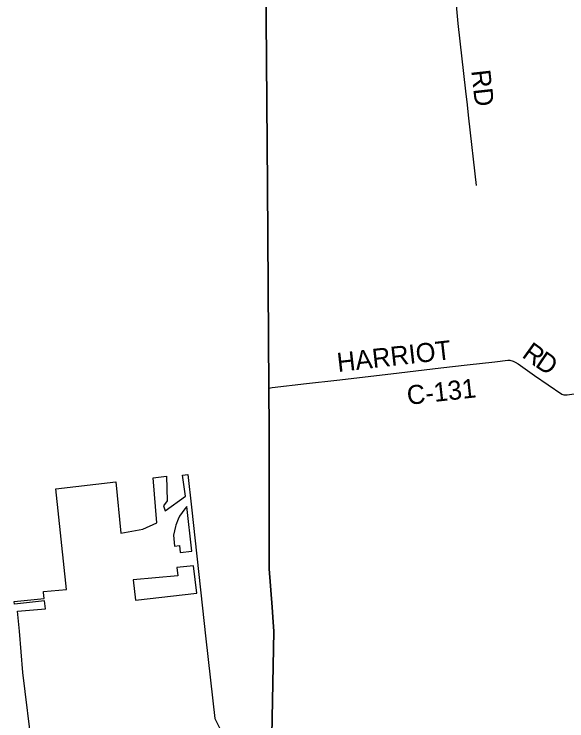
# Model space of a CAD drawing. Extents: x 1674899 to 2057726, y 653888 to 988278.
# Drawn here: x 1777069 to 1785775, y 784682 to 795806 of the extents above; entities that cross this region are included whole.
import ezdxf

# ---------------------------------------------------------------- set-up
doc = ezdxf.new("R2010")
doc.units = 0
for name, color, linetype in [('GM_X_Adjacent_County', 7, 'Continuous'), ('GM_X_Corporation', 7, 'Continuous'), ('GM_X_County', 7, 'Continuous'), ('GM_X_County_Road', 7, 'Continuous'), ('GM_X_County_Road_Text', 7, 'Continuous'), ('GM_X_Township', 7, 'Continuous')]:
    doc.layers.add(name, color=color, linetype=linetype)

msp = doc.modelspace()

# ---------------------------------------------------------------- linework, layer by layer
at = {"layer": 'GM_X_Adjacent_County'}
msp.add_lwpolyline([(1780755, 818148), (1780889, 810163), (1780895, 808002), (1780927, 801312), (1780979, 800357), (1781040, 795733), (1781062, 793102), (1781083, 789921), (1781088, 789265), (1781086, 787507), (1781084, 787075), (1781136, 786470), (1781151, 786236), (1781162, 786094), (1781118, 783904)], dxfattribs=at)
at = {"layer": 'GM_X_Corporation'}
msp.add_lwpolyline([(1777358, 784205), (1777205, 785445), (1777152, 786096), (1777121, 786408), (1777565, 786445), (1777549, 786569), (1777074, 786519), (1777069, 786563), (1777542, 786609), (1777532, 786705), (1777531, 786719), (1777893, 786750), (1777726, 788333), (1778669, 788444), (1778749, 787636), (1779097, 787697), (1779315, 787799), (1779259, 788508), (1779468, 788533), (1779478, 788144), (1779423, 788069), (1779450, 787990), (1779770, 788221), (1779722, 788551), (1779806, 788562), (1779863, 788046), (1780091, 785972), (1780229, 784719), (1780330, 784518)], dxfattribs=at)
for points in [[(1779790, 788058), (1779756, 788020), (1779714, 787963), (1779672, 787903), (1779654, 787857), (1779614, 787761), (1779610, 787741), (1779582, 787604), (1779594, 787432), (1779675, 787444), (1779687, 787333), (1779869, 787351)], [(1778944, 786900), (1778981, 786584), (1779948, 786690), (1779893, 787125), (1779633, 787095), (1779649, 786966)]]:
    msp.add_lwpolyline(points, close=True, dxfattribs=at)
at = {"layer": 'GM_X_County'}
msp.add_lwpolyline([(1781118, 783904), (1781162, 786094), (1781151, 786236), (1781136, 786470), (1781084, 787075), (1781086, 787507), (1781088, 789265), (1781083, 789921), (1781062, 793102), (1781040, 795733), (1780979, 800357), (1780927, 801312), (1780895, 808002), (1780889, 810163), (1780755, 818148)], dxfattribs=at)
at = {"layer": 'GM_X_County_Road'}
for points in [[(1784231, 794169), (1784213, 794320), (1784208, 794381), (1784184, 794592), (1784065, 795658), (1784036, 795945), (1783745, 798796), (1783719, 799058), (1783710, 799082), (1783697, 799100), (1783664, 799103), (1783307, 799040), (1783135, 799003), (1783086, 799003), (1783057, 799012), (1783029, 799032), (1783012, 799071), (1782957, 799680), (1782900, 800360), (1782890, 800490)], [(1784354, 793107), (1784231, 794169)], [(1784638, 790333), (1784843, 790357), (1784877, 790357), (1784894, 790355), (1784912, 790351), (1784929, 790345), (1784961, 790330), (1785006, 790303), (1785267, 790117), (1785479, 789972)], [(1781083, 789921), (1781132, 789927), (1781675, 789991), (1782150, 790047), (1783001, 790146), (1783791, 790237), (1784207, 790284), (1784638, 790333)], [(1785479, 789972), (1785695, 789826), (1785728, 789813), (1785782, 789813), (1785961, 789838), (1786665, 789910), (1787679, 790025), (1788949, 790172), (1789068, 790186), (1789209, 790202), (1789277, 790209), (1789555, 790242), (1789773, 790265), (1789860, 790274), (1790025, 790293), (1790121, 790303), (1790432, 790335)]]:
    msp.add_lwpolyline(points, dxfattribs=at)
at = {"layer": 'GM_X_Township'}
msp.add_lwpolyline([(1781118, 783904), (1781162, 786094), (1781151, 786236), (1781136, 786470), (1781084, 787075), (1781086, 787507), (1781088, 789265), (1781083, 789921), (1781062, 793102), (1781040, 795733), (1780979, 800357), (1780927, 801312), (1780895, 808002), (1780889, 810163), (1780755, 818148)], dxfattribs=at)

# ---------------------------------------------------------------- texts
at = {"layer": 'GM_X_County_Road_Text'}
for s, rotation, p in [('RD', 276.3946, (1784268, 794916)), ('HARRIOT', 6.5109, (1782171, 790172)), ('R', 324.2441, (1785052, 790418)), ('D', 325.9034, (1785260, 790269)), ('C-131', 6.3399, (1783272, 789655))]:
    msp.add_text(s, height=300, rotation=rotation, dxfattribs=at).set_placement(p)

doc.saveas('drawing.dxf')
